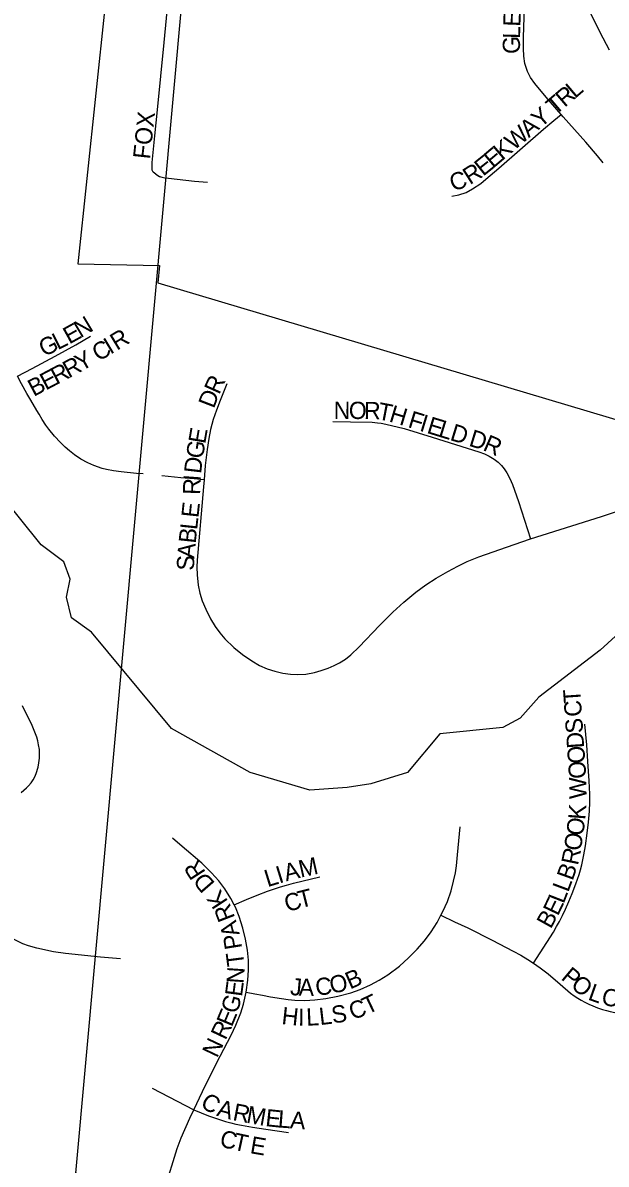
# Model space of a CAD drawing. Extents: x 1410790 to 1770854, y 448063 to 770588.
# Drawn here: x 1520609 to 1522302, y 600643 to 603957 of the extents above; entities that cross this region are included whole.
import ezdxf

# ---------------------------------------------------------------- set-up
doc = ezdxf.new("R2010")
doc.units = 0
for name, color, linetype in [('GM_X_City_Street', 7, 'Continuous'), ('GM_X_City_Street_Text', 7, 'Continuous'), ('GM_X_Corporation', 7, 'Continuous'), ('GM_X_Minor_River', 7, 'Continuous'), ('GM_X_Section', 7, 'Continuous'), ('GM_X_Township_Road', 7, 'Continuous'), ('GM_X_Township_Subdivision', 7, 'Continuous'), ('GM_X_Township_Subdivision_Text', 7, 'Continuous')]:
    doc.layers.add(name, color=color, linetype=linetype)

msp = doc.modelspace()

# ---------------------------------------------------------------- linework, layer by layer
at = {"layer": 'GM_X_City_Street'}
for points in [[(1520593.8, 602930.8), (1520636.5, 602953.6), (1520703, 602989.2), (1520763.2, 603022.5), (1520806, 603047.3)], [(1520959, 602647.1), (1520939.6, 602648.6), (1520894.9, 602653.2), (1520872.8, 602655.9), (1520852.3, 602659.8), (1520839.9, 602662.8), (1520815.7, 602671.3), (1520798.1, 602679.7), (1520777.9, 602690.3), (1520759.4, 602702.7), (1520744.3, 602714.3), (1520732.3, 602724.8), (1520718.4, 602738.2), (1520700.8, 602757.1), (1520684.9, 602777.2), (1520676.1, 602789.2), (1520665.8, 602805.2), (1520656.3, 602821.3), (1520650.3, 602831.1), (1520632.9, 602861.2), (1520621.2, 602880.8), (1520605.2, 602908.8), (1520593.8, 602930.8)], [(1521201.3, 602908.6), (1521182.2, 602860.9), (1521171.6, 602832.2), (1521162.1, 602805), (1521154.2, 602776.1), (1521149.3, 602750), (1521144.5, 602718.7), (1521138.7, 602671.9), (1521135.3, 602630.2)], [(1521509.5, 602799.6), (1521560.2, 602798.6), (1521623, 602797.6), (1521639.1, 602796), (1521649.1, 602795.1), (1521662.7, 602792), (1521716, 602778.8), (1521797.7, 602753.9), (1521932.5, 602711.7), (1521949.6, 602705.6), (1521963.2, 602699.1), (1521977.2, 602690.6), (1521989.3, 602681), (1521998.8, 602671.5), (1522006.4, 602661.9), (1522013.9, 602650.9), (1522022.3, 602634.4), (1522030.7, 602616.7), (1522048.1, 602567.3), (1522082.7, 602458.9)], [(1521135.3, 602630.2), (1521106.6, 602632.7), (1521067.8, 602636), (1521012.3, 602641.8)], [(1521135.3, 602630.2), (1521133.7, 602609.7), (1521115.3, 602396.6), (1521114.3, 602377), (1521115.5, 602354), (1521118.6, 602324.2), (1521123, 602301.2), (1521129.8, 602278.7), (1521140.1, 602254.1), (1521153.5, 602226.8), (1521167.1, 602204.2), (1521180.7, 602185.6), (1521195.2, 602168.5), (1521221.9, 602143.4), (1521247, 602122.8), (1521273.6, 602104.2), (1521296.2, 602091.1), (1521318.3, 602081.1), (1521341, 602074.6), (1521363.6, 602069), (1521385.7, 602065.5), (1521407.8, 602064.5), (1521430.4, 602066), (1521455.5, 602070.5), (1521475.1, 602076.1), (1521495.7, 602083.6), (1521512.8, 602091.1), (1521528.6, 602099), (1521545.8, 602109.6), (1521561.7, 602122), (1521585.7, 602145), (1521644.6, 602206.7), (1521683.5, 602246.2), (1521714.7, 602274.8), (1521749.9, 602303.7), (1521778.7, 602325), (1521808.7, 602344.7), (1521842.9, 602364), (1521871.5, 602379), (1521899.2, 602392.6), (1521932.8, 602406.7), (1522035.8, 602442.8), (1522082.7, 602458.9)], [(1522082.7, 602458.9), (1522288.4, 602523.3), (1522372.3, 602551.4), (1522422, 602567.2), (1522462.6, 602577.4), (1522487.2, 602581.4), (1522510.8, 602582.9), (1522531.4, 602582.9), (1522552.5, 602581.4), (1522570.6, 602578.4), (1522591.2, 602573.7), (1522622.6, 602565.9), (1522745.6, 602532.5), (1522844.4, 602504.1), (1522863, 602498), (1522881.1, 602490.5), (1522902.7, 602480.5), (1522925.8, 602467.9), (1522952.9, 602449.8), (1523030.7, 602394.7), (1523054.9, 602378), (1523082.8, 602361.6), (1523100.7, 602352.8), (1523121.5, 602345)], [(1520604.4, 601721.8), (1520612.4, 601728.7), (1520619.7, 601735.6), (1520626.2, 601742), (1520633.1, 601750.4), (1520638.8, 601758.8), (1520643.7, 601767.6), (1520647.9, 601777.2), (1520653.6, 601796), (1520656, 601808.1), (1520657.9, 601822.2), (1520658, 601835.3), (1520657.5, 601846.7), (1520655.2, 601860.7), (1520652.5, 601872.2), (1520649.9, 601883.3), (1520634.7, 601921.5), (1520621.2, 601947.8), (1520608.1, 601973.6)], [(1522091.1, 601226.5), (1522149.2, 601316.4), (1522158.7, 601333.1), (1522166.9, 601347.9), (1522175.6, 601365), (1522184.1, 601383.3), (1522194.3, 601406), (1522203.8, 601428.5), (1522214.4, 601457.2), (1522223.6, 601484.2), (1522227.7, 601497.6), (1522231.5, 601512.6), (1522237.6, 601541.4), (1522242.3, 601567.4), (1522247.4, 601604.1), (1522251.3, 601636.3), (1522253.7, 601668.2), (1522254.6, 601694), (1522254.5, 601717.2), (1522253, 601756.4), (1522249.4, 601811.9), (1522245.8, 601860.8), (1522240, 601920.9)], [(1521822.9, 601365.5), (1521828.6, 601376.4), (1521841.5, 601406), (1521852.1, 601436.6), (1521859.7, 601464.6), (1521864.9, 601489.3), (1521868, 601509.3), (1521871.2, 601541.5), (1521879, 601622.8)], [(1520892.9, 601239.4), (1520834.6, 601243.6), (1520733.5, 601254.4), (1520698, 601259.6), (1520650.3, 601270.1), (1520625.4, 601277.2), (1520609, 601282.8), (1520595.4, 601289.2), (1520569.2, 601302.3), (1520538.4, 601320.6), (1520514.7, 601338.1), (1520492.3, 601357.4), (1520471.5, 601378.2), (1520452.4, 601400.5), (1520435.2, 601424), (1520418.3, 601451.7), (1520407.1, 601471.8), (1520396.7, 601491.9), (1520348.3, 601595.2)], [(1521222.4, 601396.4), (1521212.9, 601414.6), (1521195.6, 601442), (1521178.2, 601465.2), (1521156.6, 601489.3), (1521128.6, 601516.5), (1521071.6, 601565.5), (1521043.7, 601589.1)], [(1521222.4, 601396.4), (1521258, 601411.1), (1521289.7, 601424.2), (1521319.3, 601435.4), (1521356.9, 601447.8), (1521374.6, 601453.5), (1521394.8, 601459), (1521471.3, 601476.9)], [(1521257.2, 601142.1), (1521262.4, 601177.4), (1521264.3, 601206.4), (1521263.8, 601235.5), (1521261, 601264.4), (1521255.6, 601296.4), (1521247.9, 601327.9), (1521237.3, 601362), (1521226.3, 601388.9), (1521222.4, 601396.4)], [(1521257.2, 601142.1), (1521283.1, 601137.3), (1521304.9, 601133.2), (1521328.2, 601128.9), (1521359.6, 601124), (1521379.3, 601121.3), (1521398.3, 601119.5), (1521427.3, 601118.6), (1521456.4, 601119.9), (1521488.6, 601123.7), (1521523.6, 601130.5), (1521561.2, 601140.6), (1521588.7, 601150.2), (1521618.2, 601163.3), (1521643.9, 601177.1), (1521668.4, 601192.9), (1521702.2, 601218.2), (1521729, 601241.6), (1521754.3, 601266.8), (1521775.3, 601291.4), (1521794.5, 601317.6), (1521812, 601344.8), (1521822.9, 601365.5)], [(1521822.9, 601365.5), (1521862.6, 601347), (1521901.2, 601328.9), (1521971.9, 601293.2), (1522032.6, 601261.4), (1522054.3, 601249.4), (1522075.2, 601236.9), (1522091.1, 601226.5)], [(1522091.1, 601226.5), (1522110.9, 601212.9), (1522134.1, 601195.3), (1522168.9, 601165.3), (1522198.9, 601139.7), (1522209.3, 601132.1), (1522220.2, 601124.5), (1522229.7, 601118.8), (1522240.1, 601113.1), (1522252, 601107.3), (1522264, 601102.3), (1522277, 601097.1), (1522291.8, 601092.4), (1522303.3, 601088.9), (1522313.9, 601086.4), (1522336.7, 601081.7), (1522366.4, 601075.9), (1522516.3, 601048.2), (1522609.6, 601032.2), (1522642, 601027.5), (1522674.3, 601023.2), (1522745.9, 601016), (1522858.4, 601005.7), (1522929.3, 600999.2)], [(1521105.3, 600800.7), (1521130.3, 600853.5), (1521171.4, 600935.8), (1521213.9, 601017.1), (1521227.9, 601046.4), (1521242.4, 601082.5), (1521249.9, 601107.2), (1521257.2, 601142.1), (1521257.2, 601142.1)], [(1520984.4, 600863.6), (1521105.3, 600800.7)], [(1521005.8, 600519.9), (1521021.8, 600571.9), (1521057.6, 600688), (1521069.1, 600718.9), (1521093.7, 600776.3), (1521105.3, 600800.7)], [(1521105.3, 600800.7), (1521148.3, 600783.5), (1521183.3, 600771.2), (1521197.5, 600767), (1521213.4, 600762.8), (1521227.4, 600759.5), (1521243.7, 600756.3), (1521275.9, 600750.4), (1521314.6, 600744.7), (1521380.1, 600735.1)]]:
    msp.add_lwpolyline(points, dxfattribs=at)
at = {"layer": 'GM_X_Corporation'}
msp.add_lwpolyline([(1520873.1, 604249.8), (1520769.2, 603257.1), (1521006.2, 603252.3), (1521001.2, 603201.9), (1523261.3, 602527.6), (1523627.7, 602424), (1523681, 602793.6), (1525146.8, 602300.2), (1525498.4, 602178.1), (1526345, 602107.7), (1526460.7, 603747.1), (1526555.9, 605066.5)], dxfattribs=at)
at = {"layer": 'GM_X_Minor_River'}
msp.add_lwpolyline([(1522452.5, 602288.2), (1522285.3, 602135.4), (1522106.5, 601999), (1522053.2, 601938), (1522002.6, 601911), (1521820, 601892.9), (1521725.8, 601780.7), (1521619, 601746.9), (1521550.7, 601736.4), (1521442.4, 601728.7), (1521269.1, 601780.6), (1521041.2, 601907.9), (1520808.2, 602187.7), (1520750.9, 602229), (1520736, 602289.5), (1520747, 602341.4), (1520728, 602392), (1520662.8, 602441.5), (1520531.7, 602602.8)], dxfattribs=at)
at = {"layer": 'GM_X_Section'}
msp.add_lwpolyline([(1521242.6, 605915.5), (1526539, 604404.1), (1526072.4, 598935.7), (1520763, 600617.2)], close=True, dxfattribs=at)
at = {"layer": 'GM_X_Township_Road'}
msp.add_lwpolyline([(1522312.3, 603877.9), (1522284.9, 603929.2), (1522255.6, 603988.6)], dxfattribs=at)
at = {"layer": 'GM_X_Township_Subdivision'}
for points in [[(1520995.2, 603517.9), (1520987.9, 603523.8), (1520984.9, 603529.8), (1520984.3, 603535.6), (1520985, 603551.5), (1520992.3, 603629.5), (1521000, 603704.5), (1521019.2, 603900.3), (1521031, 604020.9), (1521033.7, 604043.7), (1521041.8, 604115.3), (1521054, 604235.4)], [(1522171.8, 603690.8), (1522128.2, 603741.3), (1522095, 603781.5), (1522083.2, 603798.9), (1522073.7, 603816.4), (1522066.5, 603839.6), (1522063.7, 603860.3), (1522062.1, 603882.5), (1522062.6, 603914.8), (1522064.8, 603973.9), (1522066.1, 604035.7), (1522068.1, 604068.6), (1522072.9, 604093.3), (1522082.4, 604114.9), (1522094.4, 604134.8), (1522105.6, 604148.4), (1522120, 604161.2), (1522133.5, 604169.2), (1522159.1, 604178.7), (1522175.4, 604185.4)], [(1521854.2, 603454.1), (1521874.9, 603458.1), (1521895.7, 603464.5), (1521914.8, 603474.8), (1521938.4, 603490.4), (1521953.4, 603502.9), (1521990.7, 603534.8), (1522120.3, 603648.7), (1522150.5, 603673.4), (1522171.8, 603690.8)], [(1522293.9, 603550.7), (1522277.2, 603571.4), (1522243, 603610.9), (1522177.5, 603684.2), (1522171.8, 603690.8)], [(1520995.2, 603517.9), (1521006.4, 603511.2), (1521021, 603507.6), (1521031.9, 603506.3), (1521107.9, 603497.8), (1521145.2, 603494.7)]]:
    msp.add_lwpolyline(points, dxfattribs=at)

# ---------------------------------------------------------------- texts
at = {"layer": 'GM_X_City_Street_Text'}
for s, rotation, p in [('N', 30.8932, (1520776.5, 603040.9)), ('E', 28.8299, (1520744, 603022.9)), ('R', 31.2692, (1520882.2, 603004.5)), ('G', 26.6286, (1520671.3, 602986.4)), ('L', 26.6261, (1520710.6, 603006.2)), ('C', 30.7296, (1520828.9, 602972.6)), ('I', 31.0658, (1520863.2, 602993.1)), ('Y', 29.5048, (1520778.2, 602943.8)), ('R', 27.9383, (1520707.1, 602905.7)), ('R', 28.4692, (1520742.5, 602924.4)), ('B', 27.8411, (1520640.8, 602870.7)), ('E', 27.8298, (1520675.9, 602889.2)), ('R', 65.7811, (1521179.1, 602875.6)), ('D', 68.917, (1521163.6, 602835.2)), ('O', 359.8033, (1521555.4, 602806.9)), ('N', 359.8033, (1521511.4, 602807)), ('R', 359.2957, (1521599.3, 602806.7)), ('T', 349.1723, (1521636.6, 602806.5)), ('H', 343.3761, (1521669.9, 602800.2)), ('F', 342.9372, (1521724.6, 602783.7)), ('I', 342.9666, (1521758.2, 602773.4)), ('E', 342.9475, (1521779.3, 602766.9)), ('L', 342.9214, (1521812.9, 602756.6)), ('D', 342.9471, (1521846.6, 602746.3)), ('E', 80.2278, (1521138.5, 602732.8)), ('D', 342.9323, (1521901.3, 602729.5)), ('R', 336.3359, (1521941.9, 602717.1)), ('G', 80.8035, (1521131.5, 602689.5)), ('D', 83.3521, (1521126.5, 602646.4)), ('R', 88.069, (1521123.7, 602586)), ('I', 85.8863, (1521125, 602625)), ('E', 83.9795, (1521118.8, 602518.4)), ('L', 84.0012, (1521115.1, 602483.4)), ('B', 83.9897, (1521110.9, 602444)), ('A', 84.7135, (1521106.9, 602400.4)), ('S', 88.5515, (1521106.1, 602366.1)), ('T', 93.9744, (1522229.8, 601983.3)), ('C', 93.9611, (1522232.5, 601943.8)), ('S', 93.9744, (1522235.9, 601895.5)), ('D', 93.97, (1522238.9, 601851.6)), ('O', 93.97, (1522242, 601807.7)), ('O', 93.6255, (1522244.8, 601763.5)), ('W', 90.5846, (1522245.5, 601703.4)), ('K', 85.6969, (1522241.7, 601641.7)), ('O', 82.0267, (1522235.3, 601594.6)), ('O', 81.6762, (1522228.8, 601550.7)), ('M', 12.6157, (1521415.7, 601474.7)), ('R', 78.357, (1522220.3, 601508.8)), ('R', 122.9322, (1521141.5, 601490.3)), ('I', 17.2184, (1521353.1, 601457.4)), ('A', 14.4921, (1521373.5, 601463.8)), ('B', 70.0241, (1522204.6, 601464)), ('D', 130.9624, (1521169.2, 601458.6)), ('L', 17.2253, (1521319.5, 601447)), ('K', 123.4006, (1521206.2, 601405.9)), ('C', 17.2099, (1521377, 601374.1)), ('T', 14.1323, (1521414.2, 601385.6)), ('L', 69.3918, (1522192, 601430.5)), ('R', 111.1563, (1521225.9, 601358.7)), ('E', 64.385, (1522162.1, 601361.6)), ('L', 68.6947, (1522179, 601397.1)), ('B', 60.936, (1522141.4, 601324)), ('A', 105.059, (1521239.1, 601310.7)), ('P', 99.1658, (1521245.9, 601270.4)), ('T', 97.3607, (1521252.8, 601220.7)), ('N', 86.1307, (1521250.1, 601166.1)), ('B', 23.8176, (1521559, 601149.8)), ('P', 320.03, (1522168.8, 601181.2)), ('E', 82.5137, (1521245.2, 601127.8)), ('J', 354.8353, (1521383.8, 601134.4)), ('A', 358.8443, (1521409.5, 601132.2)), ('C', 7.1038, (1521461.4, 601131.7)), ('O', 11.7173, (1521505, 601137.4)), ('O', 321.3935, (1522196.8, 601157.7)), ('T', 25.3383, (1521609.2, 601076.5)), ('L', 340.436, (1522247, 601121.5)), ('O', 346.686, (1522285.8, 601108)), ('G', 73.8673, (1521231.3, 601077.5)), ('S', 8.8967, (1521509, 601051)), ('C', 18.5544, (1521565.6, 601061.5)), ('E', 67.3346, (1521215.7, 601039.1)), ('H', 353.8469, (1521358.9, 601049.9)), ('I', 359.4709, (1521408, 601044.9)), ('L', 2.5034, (1521432.8, 601044.8)), ('L', 6.6594, (1521472, 601046.6)), ('R', 64.5753, (1521197.6, 601001)), ('N', 64.5785, (1521173, 600949.3)), ('C', 327.5828, (1521121.5, 600811.7)), ('A', 344.3096, (1521169.5, 600784)), ('R', 349.263, (1521216.4, 600771)), ('M', 349.729, (1521255.8, 600763.6)), ('E', 353.9816, (1521311.8, 600753.6)), ('L', 355.6782, (1521348.4, 600749.7)), ('A', 355.7649, (1521383.6, 600747.1)), ('C', 347.4923, (1521178.1, 600694.4)), ('T', 347.6248, (1521216.9, 600685.8)), ('E', 350.3353, (1521266.7, 600675.1))]:
    msp.add_text(s, height=50, rotation=rotation, dxfattribs=at).set_placement(p)
at = {"layer": 'GM_X_Township_Subdivision_Text'}
for s, rotation, p in [('E', 87.7869, (1522053.2, 603945.5)), ('L', 88.4696, (1522052.3, 603910.4)), ('G', 89.7267, (1522052.1, 603866.7)), ('R', 40.4617, (1522181.6, 603710.2)), ('L', 40.4651, (1522211.7, 603735.9)), ('T', 40.4651, (1522154.8, 603687.4)), ('FOX', 83.8839, (1520978.5, 603559.8)), ('Y', 40.459, (1522111.3, 603650.3)), ('W', 40.4559, (1522034.3, 603584.6)), ('A', 40.4603, (1522077.8, 603621.7)), ('K', 40.4444, (1522000.8, 603556)), ('E', 40.177, (1521973.7, 603533.2)), ('E', 38.6492, (1521945.1, 603510.2)), ('C', 18.9955, (1521857.9, 603467.1)), ('R', 32.5173, (1521906.9, 603485.6))]:
    msp.add_text(s, height=50, rotation=rotation, dxfattribs=at).set_placement(p)

doc.saveas('drawing.dxf')
